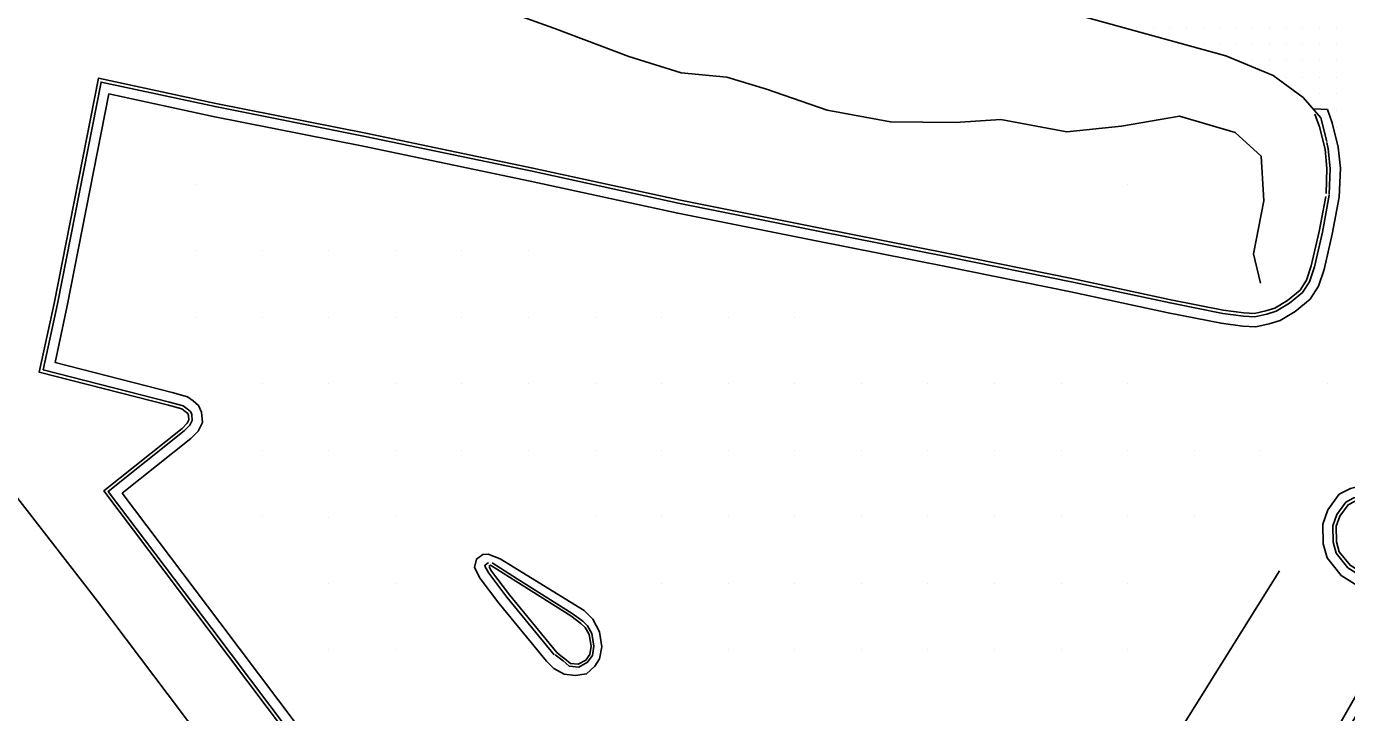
# Model space of a CAD drawing. Extents: x 1762120 to 1766775, y 709485 to 712965.
# Drawn here: x 1763424.5 to 1763622.8, y 712340.7 to 712443.9 of the extents above; entities that cross this region are included whole.
import ezdxf

# ---------------------------------------------------------------- set-up
doc = ezdxf.new("R2010")
doc.units = 0
for name, color, linetype in [('Exist DTM QL2 LIDAR Elevation Point', 7, 'Continuous'), ('Exist DTM Scan Elevation Point', 7, 'Continuous'), ('Exist Roads EOP', 7, 'Continuous'), ('PH Exist DTM Breakline', 7, 'Continuous')]:
    doc.layers.add(name, color=color, linetype=linetype)

msp = doc.modelspace()

# ---------------------------------------------------------------- linework, layer by layer
at = {"layer": 'Exist DTM QL2 LIDAR Elevation Point'}
for p, q in [((1763449.91, 712420.15), (1763449.91, 712420.15)), ((1763589.93, 712420.15), (1763589.93, 712420.15)), ((1763449.91, 712410.14), (1763449.91, 712410.14)), ((1763459.91, 712410.14), (1763459.91, 712410.14)), ((1763469.91, 712410.14), (1763469.91, 712410.14)), ((1763479.92, 712410.14), (1763479.92, 712410.14)), ((1763489.92, 712410.14), (1763489.92, 712410.14)), ((1763499.92, 712410.14), (1763499.92, 712410.14)), ((1763449.91, 712400.14), (1763449.91, 712400.14)), ((1763459.91, 712400.14), (1763459.91, 712400.14)), ((1763469.91, 712400.14), (1763469.91, 712400.14)), ((1763479.92, 712400.14), (1763479.92, 712400.14)), ((1763489.92, 712400.14), (1763489.92, 712400.14)), ((1763499.92, 712400.14), (1763499.92, 712400.14)), ((1763509.92, 712400.14), (1763509.92, 712400.14)), ((1763519.92, 712400.14), (1763519.92, 712400.14)), ((1763529.92, 712400.14), (1763529.92, 712400.14)), ((1763539.92, 712400.14), (1763539.92, 712400.14)), ((1763459.91, 712390.14), (1763459.91, 712390.14)), ((1763469.91, 712390.14), (1763469.91, 712390.14)), ((1763479.92, 712390.14), (1763479.92, 712390.14)), ((1763489.92, 712390.14), (1763489.92, 712390.14)), ((1763499.92, 712390.14), (1763499.92, 712390.14)), ((1763509.92, 712390.14), (1763509.92, 712390.14)), ((1763519.92, 712390.14), (1763519.92, 712390.14)), ((1763529.92, 712390.14), (1763529.92, 712390.14)), ((1763539.92, 712390.14), (1763539.92, 712390.14)), ((1763549.92, 712390.14), (1763549.92, 712390.14)), ((1763559.93, 712390.14), (1763559.93, 712390.14)), ((1763569.93, 712390.14), (1763569.93, 712390.14)), ((1763579.93, 712390.14), (1763579.93, 712390.14)), ((1763589.93, 712390.14), (1763589.93, 712390.14)), ((1763619.93, 712390.14), (1763619.93, 712390.14)), ((1763459.91, 712380.14), (1763459.91, 712380.14)), ((1763469.91, 712380.14), (1763469.91, 712380.14)), ((1763479.92, 712380.14), (1763479.92, 712380.14)), ((1763489.92, 712380.14), (1763489.92, 712380.14)), ((1763499.92, 712380.14), (1763499.92, 712380.14)), ((1763509.92, 712380.14), (1763509.92, 712380.14)), ((1763519.92, 712380.14), (1763519.92, 712380.14)), ((1763529.92, 712380.14), (1763529.92, 712380.14)), ((1763539.92, 712380.14), (1763539.92, 712380.14)), ((1763549.92, 712380.14), (1763549.92, 712380.14)), ((1763559.93, 712380.14), (1763559.93, 712380.14)), ((1763569.93, 712380.14), (1763569.93, 712380.14)), ((1763579.93, 712380.14), (1763579.93, 712380.14)), ((1763589.93, 712380.14), (1763589.93, 712380.14)), ((1763599.93, 712380.14), (1763599.93, 712380.14)), ((1763609.93, 712380.14), (1763609.93, 712380.14)), ((1763459.91, 712370.14), (1763459.91, 712370.14)), ((1763469.94, 712370.12), (1763469.94, 712370.12)), ((1763479.92, 712370.14), (1763479.92, 712370.14)), ((1763509.92, 712370.14), (1763509.92, 712370.14)), ((1763519.92, 712370.14), (1763519.92, 712370.14)), ((1763529.92, 712370.14), (1763529.92, 712370.14)), ((1763539.92, 712370.14), (1763539.92, 712370.14)), ((1763549.92, 712370.14), (1763549.92, 712370.14)), ((1763559.93, 712370.14), (1763559.93, 712370.14)), ((1763569.93, 712370.14), (1763569.93, 712370.14)), ((1763579.93, 712370.14), (1763579.93, 712370.14)), ((1763589.93, 712370.14), (1763589.93, 712370.14)), ((1763599.93, 712370.14), (1763599.93, 712370.14)), ((1763469.91, 712360.14), (1763469.91, 712360.14)), ((1763479.92, 712360.14), (1763479.92, 712360.14)), ((1763519.92, 712360.14), (1763519.92, 712360.14)), ((1763529.92, 712360.14), (1763529.92, 712360.14)), ((1763539.92, 712360.14), (1763539.92, 712360.14)), ((1763549.92, 712360.14), (1763549.92, 712360.14)), ((1763559.93, 712360.14), (1763559.93, 712360.14)), ((1763569.93, 712360.14), (1763569.93, 712360.14)), ((1763579.93, 712360.14), (1763579.93, 712360.14)), ((1763589.93, 712360.14), (1763589.93, 712360.14)), ((1763469.91, 712350.14), (1763469.91, 712350.14)), ((1763479.92, 712350.14), (1763479.92, 712350.14)), ((1763529.92, 712350.14), (1763529.92, 712350.14)), ((1763539.92, 712350.14), (1763539.92, 712350.14)), ((1763549.92, 712350.14), (1763549.92, 712350.14)), ((1763559.93, 712350.14), (1763559.93, 712350.14)), ((1763569.93, 712350.14), (1763569.93, 712350.14)), ((1763579.93, 712350.14), (1763579.93, 712350.14)), ((1763589.93, 712350.14), (1763589.93, 712350.14))]:
    msp.add_line(p, q, dxfattribs=at)
at = {"layer": 'Exist DTM Scan Elevation Point'}
for p, q in [((1763591.25, 712443.75), (1763591.25, 712443.75)), ((1763593.75, 712443.75), (1763593.75, 712443.75)), ((1763596.25, 712443.75), (1763596.25, 712443.75)), ((1763598.75, 712443.75), (1763598.75, 712443.75)), ((1763601.25, 712443.75), (1763601.25, 712443.75)), ((1763603.75, 712443.75), (1763603.75, 712443.75)), ((1763606.25, 712443.75), (1763606.25, 712443.75)), ((1763608.75, 712443.75), (1763608.75, 712443.75)), ((1763611.25, 712443.75), (1763611.25, 712443.75)), ((1763613.75, 712443.75), (1763613.75, 712443.75)), ((1763616.25, 712443.75), (1763616.25, 712443.75)), ((1763618.75, 712443.75), (1763618.75, 712443.75)), ((1763621.25, 712443.75), (1763621.25, 712443.75)), ((1763601.25, 712441.25), (1763601.25, 712441.25)), ((1763603.75, 712441.25), (1763603.75, 712441.25)), ((1763606.25, 712441.25), (1763606.25, 712441.25)), ((1763608.75, 712441.25), (1763608.75, 712441.25)), ((1763611.25, 712441.25), (1763611.25, 712441.25)), ((1763613.75, 712441.25), (1763613.75, 712441.25)), ((1763616.25, 712441.25), (1763616.25, 712441.25)), ((1763618.75, 712441.25), (1763618.75, 712441.25)), ((1763621.25, 712441.25), (1763621.25, 712441.25)), ((1763608.75, 712438.75), (1763608.75, 712438.75)), ((1763611.25, 712438.75), (1763611.25, 712438.75)), ((1763613.75, 712438.75), (1763613.75, 712438.75)), ((1763616.25, 712438.75), (1763616.25, 712438.75)), ((1763618.75, 712438.75), (1763618.75, 712438.75)), ((1763621.25, 712438.75), (1763621.25, 712438.75)), ((1763613.75, 712436.25), (1763613.75, 712436.25)), ((1763616.25, 712436.25), (1763616.25, 712436.25)), ((1763618.75, 712436.25), (1763618.75, 712436.25)), ((1763621.25, 712436.25), (1763621.25, 712436.25)), ((1763618.75, 712433.75), (1763618.75, 712433.75)), ((1763621.25, 712433.75), (1763621.25, 712433.75)), ((1763621.25, 712431.25), (1763621.25, 712431.25)), ((1763621.25, 712428.75), (1763621.25, 712428.75))]:
    msp.add_line(p, q, dxfattribs=at)
at = {"layer": 'Exist Roads EOP'}
msp.add_lwpolyline([(1763402.98, 712490.3), (1763402.57, 712488.35), (1763416.35, 712487.28), (1763437.97, 712483.29), (1763457.67, 712480.98), (1763482.94, 712477.06), (1763508.24, 712473.12), (1763519.18, 712470.84), (1763526.87, 712468.59), (1763535.65, 712464.92), (1763550.17, 712458.08), (1763569.02, 712449.37), (1763604.66, 712439.45), (1763611.76, 712436.53), (1763616.31, 712433.19), (1763618.93, 712430.13), (1763619.85, 712426.58)], dxfattribs=at)
at = {"layer": 'PH Exist DTM Breakline'}
msp.add_line((1763617.98, 712431.5), (1763619.94, 712431.39), dxfattribs=at)
for points in [[(1763433.41, 712461.84), (1763443.68, 712458.85), (1763452.8, 712455.52), (1763462.05, 712452.1), (1763471.55, 712449.09), (1763481.55, 712447.2), (1763491.42, 712448.09), (1763503.72, 712443.62), (1763515, 712439.39), (1763522.85, 712436.93), (1763529.72, 712436.28), (1763535.65, 712434.48), (1763544.77, 712431.29), (1763554.29, 712429.53), (1763564.03, 712429.45), (1763570.85, 712429.91), (1763580.79, 712428.04), (1763589.01, 712428.88), (1763597.71, 712430.4), (1763606.08, 712427.97), (1763609.97, 712424.4), (1763610.37, 712417.67), (1763608.85, 712409.68), (1763609.88, 712405.31)], [(1763619.68, 712418.33), (1763618.71, 712413.05), (1763617.51, 712407.9), (1763616.77, 712405.72), (1763615.82, 712404.23), (1763613.94, 712402.68), (1763612.03, 712401.52), (1763610.68, 712401.12), (1763609, 712400.74), (1763607.36, 712400.81), (1763604.28, 712401.24), (1763596.4, 712402.81), (1763581.78, 712405.94), (1763563, 712409.75), (1763543.27, 712413.65), (1763522.76, 712417.77), (1763500.56, 712422.6), (1763475.47, 712427.83), (1763452.94, 712432.33), (1763435.33, 712436.12), (1763428.67, 712402.26), (1763426.43, 712391.91), (1763445.86, 712386.94), (1763447.82, 712386.39), (1763448.32, 712386.02), (1763448.73, 712385.68), (1763448.85, 712385.4), (1763448.9, 712384.73), (1763448.64, 712384.22), (1763447.87, 712383.45), (1763436.11, 712374.06), (1763451.96, 712353.05), (1763475.03, 712322.41)], [(1763620.22, 712418.5), (1763619.2, 712412.95), (1763617.99, 712407.76), (1763617.23, 712405.5), (1763616.2, 712403.89), (1763614.23, 712402.27), (1763612.24, 712401.06), (1763610.81, 712400.64), (1763609.04, 712400.24), (1763607.31, 712400.31), (1763604.2, 712400.75), (1763596.3, 712402.32), (1763581.68, 712405.45), (1763562.9, 712409.26), (1763543.18, 712413.16), (1763522.65, 712417.28), (1763500.46, 712422.11), (1763475.37, 712427.34), (1763452.84, 712431.84), (1763435.72, 712435.53), (1763429.16, 712402.16), (1763427.02, 712392.27), (1763445.99, 712387.42), (1763448.04, 712386.84), (1763448.63, 712386.41), (1763449.14, 712385.99), (1763449.35, 712385.53), (1763449.4, 712384.63), (1763449.05, 712383.93), (1763448.21, 712383.08), (1763436.8, 712373.97), (1763452.36, 712353.35), (1763475.43, 712322.71)], [(1763621.7, 712418.23), (1763620.67, 712412.64), (1763619.44, 712407.35), (1763618.59, 712404.85), (1763617.34, 712402.89), (1763615.11, 712401.04), (1763612.85, 712399.68), (1763611.19, 712399.19), (1763609.18, 712398.74), (1763607.18, 712398.81), (1763603.95, 712399.27), (1763596, 712400.85), (1763581.37, 712403.98), (1763562.6, 712407.79), (1763542.88, 712411.69), (1763522.35, 712415.81), (1763500.15, 712420.64), (1763475.07, 712425.87), (1763452.54, 712430.37), (1763436.9, 712433.74), (1763430.63, 712401.86), (1763428.79, 712393.37), (1763446.38, 712388.87), (1763448.71, 712388.21), (1763449.54, 712387.6), (1763450.37, 712386.92), (1763450.82, 712385.89), (1763450.93, 712384.32), (1763450.28, 712383.04), (1763449.21, 712381.96), (1763438.88, 712373.71), (1763453.56, 712354.25), (1763476.63, 712323.61)], [(1763415.62, 712431.7), (1763413.74, 712410.06), (1763411.51, 712392.61), (1763422.34, 712374.04), (1763435.15, 712357.46), (1763445.78, 712343.41), (1763457.28, 712328.18), (1763468.09, 712314.65), (1763490.26, 712285.18), (1763497.58, 712275.31), (1763504.6, 712265.68), (1763527.86, 712237.13), (1763544.64, 712230.89), (1763558.41, 712225.12)], [(1763617.97, 712431.51), (1763617.98, 712431.5)], [(1763619.94, 712431.39), (1763620.67, 712429.39), (1763621.55, 712425.76), (1763621.88, 712422.57), (1763621.7, 712418.23)], [(1763618.06, 712430.7), (1763618.76, 712428.8), (1763619.58, 712425.42), (1763619.87, 712422.51), (1763619.72, 712418.75)], [(1763619.85, 712426.42), (1763620.07, 712425.5), (1763620.37, 712422.53), (1763620.21, 712418.64)], [(1763613.82, 712325.05), (1763626.07, 712346.51), (1763631.33, 712355.51), (1763621.99, 712361.36), (1763619.89, 712363.97), (1763619.3, 712366.1), (1763619.23, 712369.05), (1763619.99, 712371.22), (1763621.7, 712373.55), (1763623.4, 712374.41), (1763625.64, 712374.95), (1763628.87, 712374.81), (1763631.65, 712373.84), (1763634.59, 712372.33), (1763639.04, 712370.02), (1763651.14, 712363.27), (1763662.89, 712356.9), (1763684.45, 712345.48), (1763702.19, 712336.29)], [(1763615.12, 712324.31), (1763627.37, 712345.76), (1763633.36, 712356.01), (1763623, 712362.5), (1763621.26, 712364.67), (1763620.8, 712366.33), (1763620.73, 712368.81), (1763621.33, 712370.51), (1763622.7, 712372.37), (1763623.92, 712372.99), (1763625.79, 712373.44), (1763628.59, 712373.32), (1763631.06, 712372.45), (1763633.91, 712371), (1763638.33, 712368.7), (1763650.42, 712361.96), (1763662.18, 712355.57), (1763683.75, 712344.15), (1763701.49, 712334.97)], [(1763615.56, 712324.07), (1763627.81, 712345.51), (1763634.03, 712356.18), (1763623.34, 712362.88), (1763621.71, 712364.9), (1763621.29, 712366.4), (1763621.24, 712368.73), (1763621.78, 712370.28), (1763623.03, 712371.98), (1763624.09, 712372.52), (1763625.84, 712372.94), (1763628.49, 712372.82), (1763630.86, 712371.99), (1763633.68, 712370.56), (1763638.09, 712368.26), (1763650.18, 712361.52), (1763661.95, 712355.13), (1763683.52, 712343.71), (1763701.26, 712334.52)], [(1763493.07, 712364.5), (1763493.84, 712364.52), (1763495.67, 712363.84), (1763508.27, 712356.05), (1763509.59, 712354.79), (1763510.59, 712352.85), (1763510.92, 712350.6), (1763510.58, 712348.79), (1763509.89, 712347.68), (1763508.65, 712346.53), (1763506.93, 712346.29), (1763505.29, 712346.5), (1763503.71, 712347.37), (1763502.61, 712348.48), (1763495.48, 712357.18), (1763492.67, 712360.9), (1763491.79, 712362.56), (1763492.09, 712363.81), (1763493.07, 712364.5)], [(1763503.77, 712349.43), (1763496.65, 712358.1), (1763493.94, 712361.71), (1763493.38, 712362.76), (1763493.42, 712362.91), (1763493.93, 712363.27)], [(1763493.98, 712362.7), (1763494.22, 712362.87), (1763498.01, 712360.49), (1763506.26, 712355.27), (1763507.79, 712354.14), (1763508.44, 712353.53), (1763509.03, 712352.48), (1763509.33, 712350.71), (1763509.13, 712349.45), (1763508.51, 712348.6), (1763507.4, 712347.98), (1763506.22, 712348.1), (1763505.37, 712348.82), (1763504.77, 712349.27), (1763504.16, 712349.75)], [(1763504.16, 712349.75), (1763497.05, 712358.41), (1763494.36, 712361.98), (1763494, 712362.65)], [(1763494.44, 712363.22), (1763498.23, 712360.85), (1763506.5, 712355.61), (1763508.06, 712354.46), (1763508.77, 712353.79), (1763509.43, 712352.62), (1763509.75, 712350.71), (1763509.53, 712349.29), (1763508.8, 712348.28), (1763507.48, 712347.55), (1763506.05, 712347.7), (1763505.11, 712348.49), (1763504.52, 712348.94), (1763503.9, 712349.42)], [(1763612.75, 712362.05), (1763591.87, 712328.56), (1763582.45, 712314.26), (1763580.67, 712310.19), (1763571.53, 712293.45), (1763560.45, 712274.64), (1763555.77, 712266.36), (1763551.95, 712260.78)]]:
    msp.add_lwpolyline(points, dxfattribs=at)

doc.saveas('drawing.dxf')
